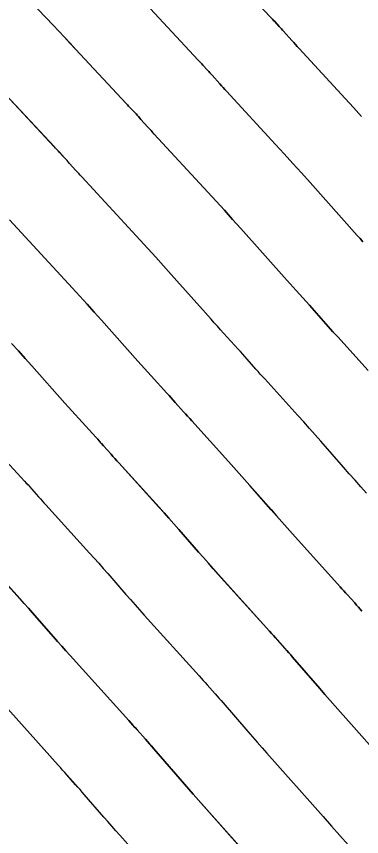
# Model space of a CAD drawing. Extents: x 954385 to 988206, y 1868364 to 1924553.
# Drawn here: x 955974.29 to 955986.85, y 1922907.52 to 1922937.41 of the extents above; entities that cross this region are included whole.
import ezdxf

# ---------------------------------------------------------------- set-up
doc = ezdxf.new("R2010")
doc.units = 0
for name, color, linetype in [('1', 7, 'Continuous'), ('Default', 7, 'Continuous'), ('Ex_Major Contours', 7, 'Continuous'), ('Ex_Minor Contours', 7, 'Continuous')]:
    doc.layers.add(name, color=color, linetype=linetype)

msp = doc.modelspace()

# ---------------------------------------------------------------- linework, layer by layer
at = {"layer": '1'}
for points in [[(955986.853, 1922933.766), (955986.553, 1922934.095), (955986.253, 1922934.423), (955984.575, 1922936.245), (955984.51, 1922936.316), (955984.445, 1922936.387), (955984.381, 1922936.458), (955984.316, 1922936.53), (955984.011, 1922936.871), (955983.971, 1922936.916), (955983.931, 1922936.96), (955983.891, 1922937.004), (955983.85, 1922937.047), (955983.688, 1922937.222), (955983.648, 1922937.266), (955983.607, 1922937.309), (955983.566, 1922937.353), (955983.526, 1922937.397), (955981.862, 1922939.18)], [(955974.805, 1922937.96), (955975.624, 1922937.089), (955975.829, 1922936.871), (955976.033, 1922936.653), (955976.237, 1922936.435), (955976.441, 1922936.217), (955978.282, 1922934.243), (955978.327, 1922934.195), (955978.372, 1922934.146), (955978.417, 1922934.098), (955978.462, 1922934.05), (955978.641, 1922933.856), (955978.686, 1922933.808), (955978.73, 1922933.759), (955978.775, 1922933.71), (955978.819, 1922933.661), (955979.073, 1922933.377), (955979.13, 1922933.314), (955979.187, 1922933.25), (955979.245, 1922933.187), (955979.303, 1922933.124), (955981.248, 1922931.011), (955981.552, 1922930.68), (955981.855, 1922930.347), (955982.156, 1922930.013), (955982.455, 1922929.678), (955984.031, 1922927.905), (955984.139, 1922927.783), (955984.248, 1922927.662), (955984.358, 1922927.541), (955984.467, 1922927.42), (955984.953, 1922926.889), (955985.04, 1922926.793), (955985.126, 1922926.697), (955985.212, 1922926.601), (955985.298, 1922926.504), (955985.639, 1922926.115), (955985.724, 1922926.018), (955985.81, 1922925.922), (955985.897, 1922925.826), (955985.983, 1922925.73), (955987.09, 1922924.511)], [(955979.152, 1922937.699), (955980.904, 1922935.82), (955980.947, 1922935.774), (955980.99, 1922935.728), (955981.032, 1922935.682), (955981.075, 1922935.636), (955981.246, 1922935.452), (955981.288, 1922935.406), (955981.331, 1922935.359), (955981.373, 1922935.313), (955981.415, 1922935.266), (955981.695, 1922934.954), (955981.755, 1922934.886), (955981.816, 1922934.819), (955981.878, 1922934.752), (955981.939, 1922934.685), (955983.721, 1922932.749), (955984.038, 1922932.403), (955984.354, 1922932.056), (955984.667, 1922931.708), (955984.98, 1922931.358), (955986.691, 1922929.433), (955986.794, 1922929.318), (955986.897, 1922929.203)], [(955987.03, 1922920.041), (955986.821, 1922920.275), (955986.612, 1922920.509), (955986.404, 1922920.745), (955986.197, 1922920.981), (955985.372, 1922921.928), (955985.165, 1922922.165), (955984.956, 1922922.4), (955984.747, 1922922.634), (955984.536, 1922922.867), (955983.326, 1922924.2), (955983.245, 1922924.29), (955983.164, 1922924.38), (955983.083, 1922924.471), (955983.003, 1922924.562), (955982.683, 1922924.926), (955982.603, 1922925.017), (955982.522, 1922925.107), (955982.441, 1922925.197), (955982.36, 1922925.287), (955981.83, 1922925.867), (955981.715, 1922925.994), (955981.6, 1922926.121), (955981.485, 1922926.248), (955981.371, 1922926.376), (955979.919, 1922928.01), (955979.638, 1922928.325), (955979.356, 1922928.638), (955979.072, 1922928.95), (955978.788, 1922929.261), (955976.667, 1922931.564), (955976.613, 1922931.623), (955976.559, 1922931.682), (955976.505, 1922931.742), (955976.451, 1922931.801), (955976.223, 1922932.056), (955976.176, 1922932.108), (955976.13, 1922932.159), (955976.083, 1922932.21), (955976.036, 1922932.261), (955975.849, 1922932.464), (955975.802, 1922932.514), (955975.754, 1922932.565), (955975.707, 1922932.615), (955975.66, 1922932.666), (955973.731, 1922934.735)], [(955974.031, 1922930.003), (955976.327, 1922927.51), (955976.593, 1922927.22), (955976.857, 1922926.929), (955977.12, 1922926.637), (955977.382, 1922926.343), (955978.711, 1922924.848), (955978.831, 1922924.714), (955978.951, 1922924.58), (955979.072, 1922924.447), (955979.192, 1922924.314), (955979.767, 1922923.685), (955979.843, 1922923.601), (955979.919, 1922923.517), (955979.994, 1922923.433), (955980.069, 1922923.348), (955980.367, 1922923.008), (955980.442, 1922922.924), (955980.517, 1922922.839), (955980.593, 1922922.755), (955980.668, 1922922.671), (955982.006, 1922921.197), (955982.203, 1922920.98), (955982.398, 1922920.761), (955982.593, 1922920.542), (955982.786, 1922920.322), (955983.556, 1922919.438), (955983.749, 1922919.217), (955983.943, 1922918.997), (955984.138, 1922918.778), (955984.333, 1922918.56), (955986.069, 1922916.632), (955986.136, 1922916.557), (955986.203, 1922916.483), (955986.269, 1922916.409), (955986.336, 1922916.335), (955986.602, 1922916.038), (955986.668, 1922915.963), (955986.734, 1922915.888), (955986.8, 1922915.813), (955986.865, 1922915.738)], [(955974.113, 1922925.49), (955974.358, 1922925.22), (955974.603, 1922924.948), (955974.846, 1922924.676), (955976.052, 1922923.319), (955976.177, 1922923.179), (955976.302, 1922923.039), (955976.428, 1922922.9), (955976.555, 1922922.761), (955977.174, 1922922.083), (955977.245, 1922922.005), (955977.315, 1922921.927), (955977.385, 1922921.849), (955977.454, 1922921.77), (955977.731, 1922921.455), (955977.801, 1922921.376), (955977.87, 1922921.298), (955977.941, 1922921.22), (955978.011, 1922921.142), (955979.477, 1922919.528), (955979.659, 1922919.326), (955979.84, 1922919.123), (955980.021, 1922918.919), (955980.2, 1922918.715), (955980.915, 1922917.894), (955981.094, 1922917.689), (955981.274, 1922917.485), (955981.455, 1922917.282), (955981.637, 1922917.079), (955983.504, 1922915.005), (955983.574, 1922914.927), (955983.644, 1922914.849), (955983.714, 1922914.772), (955983.783, 1922914.694), (955984.062, 1922914.382), (955984.132, 1922914.304), (955984.201, 1922914.226), (955984.27, 1922914.147), (955984.338, 1922914.068), (955985.326, 1922912.922), (955985.514, 1922912.705), (955985.703, 1922912.488), (955985.892, 1922912.273), (955986.082, 1922912.058), (955987.916, 1922909.993)], [(955973.918, 1922921.208), (955974.581, 1922920.481), (955974.647, 1922920.409), (955974.711, 1922920.337), (955974.776, 1922920.265), (955974.84, 1922920.192), (955975.095, 1922919.901), (955975.16, 1922919.829), (955975.224, 1922919.756), (955975.289, 1922919.684), (955975.354, 1922919.612), (955976.947, 1922917.858), (955977.115, 1922917.672), (955977.282, 1922917.484), (955977.449, 1922917.296), (955977.614, 1922917.108), (955978.274, 1922916.35), (955978.439, 1922916.162), (955978.606, 1922915.973), (955978.772, 1922915.786), (955978.94, 1922915.599), (955980.939, 1922913.378), (955981.012, 1922913.297), (955981.085, 1922913.216), (955981.158, 1922913.134), (955981.231, 1922913.053), (955981.523, 1922912.727), (955981.595, 1922912.645), (955981.668, 1922912.563), (955981.74, 1922912.481), (955981.811, 1922912.398), (955982.706, 1922911.36), (955982.879, 1922911.16), (955983.053, 1922910.96), (955983.228, 1922910.761), (955983.404, 1922910.563), (955985.456, 1922908.253), (955985.759, 1922907.91), (955986.06, 1922907.565), (955986.36, 1922907.219)], [(955982.995, 1922906.513), (955980.725, 1922909.068), (955980.564, 1922909.249), (955980.404, 1922909.432), (955980.245, 1922909.615), (955980.086, 1922909.798), (955979.284, 1922910.728), (955979.21, 1922910.814), (955979.135, 1922910.9), (955979.059, 1922910.986), (955978.983, 1922911.071), (955978.678, 1922911.412), (955978.602, 1922911.497), (955978.526, 1922911.582), (955978.45, 1922911.667), (955978.373, 1922911.752), (955976.243, 1922914.118), (955976.09, 1922914.289), (955975.937, 1922914.461), (955975.785, 1922914.634), (955975.633, 1922914.807), (955975.028, 1922915.501), (955974.877, 1922915.674), (955974.724, 1922915.846), (955974.571, 1922916.017), (955974.417, 1922916.188), (955972.696, 1922918.083)], [(955980.535, 1922904.772), (955978.047, 1922907.573), (955977.901, 1922907.738), (955977.755, 1922907.903), (955977.61, 1922908.07), (955977.466, 1922908.236), (955976.758, 1922909.058), (955976.68, 1922909.148), (955976.601, 1922909.238), (955976.523, 1922909.327), (955976.443, 1922909.416), (955976.126, 1922909.771), (955976.047, 1922909.859), (955975.967, 1922909.948), (955975.888, 1922910.037), (955975.808, 1922910.125), (955973.547, 1922912.637)]]:
    msp.add_lwpolyline(points, dxfattribs=at)
at = {"layer": 'Default'}
msp.add_arc((955068.332, 1922107.114), 1145.916, 31.460692, 46.414195, dxfattribs=at)
at = {"layer": 'Ex_Major Contours'}
for points in [[(955986.897, 1922929.203), (955986.794, 1922929.318), (955986.691, 1922929.433), (955984.979, 1922931.358), (955984.667, 1922931.708), (955984.353, 1922932.056), (955984.038, 1922932.403), (955983.721, 1922932.749), (955981.939, 1922934.685), (955981.877, 1922934.752), (955981.816, 1922934.819), (955981.755, 1922934.886), (955981.694, 1922934.954), (955981.414, 1922935.266), (955981.372, 1922935.313), (955981.33, 1922935.359), (955981.288, 1922935.406), (955981.245, 1922935.452), (955981.074, 1922935.635), (955981.032, 1922935.681), (955980.989, 1922935.727), (955980.946, 1922935.773), (955980.903, 1922935.819), (955979.151, 1922937.698)], [(955973.918, 1922921.208), (955974.581, 1922920.481), (955974.647, 1922920.41), (955974.711, 1922920.338), (955974.776, 1922920.265), (955974.84, 1922920.193), (955975.096, 1922919.902), (955975.16, 1922919.829), (955975.224, 1922919.757), (955975.289, 1922919.684), (955975.354, 1922919.613), (955976.946, 1922917.858), (955977.115, 1922917.671), (955977.282, 1922917.484), (955977.448, 1922917.296), (955977.614, 1922917.107), (955978.273, 1922916.35), (955978.439, 1922916.161), (955978.605, 1922915.973), (955978.772, 1922915.785), (955978.939, 1922915.599), (955980.939, 1922913.379), (955981.012, 1922913.297), (955981.085, 1922913.216), (955981.158, 1922913.135), (955981.231, 1922913.053), (955981.523, 1922912.727), (955981.596, 1922912.645), (955981.668, 1922912.563), (955981.74, 1922912.481), (955981.812, 1922912.398), (955982.707, 1922911.36), (955982.88, 1922911.16), (955983.054, 1922910.96), (955983.229, 1922910.761), (955983.404, 1922910.563), (955985.456, 1922908.253), (955985.759, 1922907.91), (955986.061, 1922907.565), (955986.36, 1922907.219)]]:
    msp.add_lwpolyline(points, dxfattribs=at)
at = {"layer": 'Ex_Minor Contours'}
for points in [[(955981.861, 1922939.18), (955983.525, 1922937.396), (955983.566, 1922937.352), (955983.606, 1922937.309), (955983.647, 1922937.265), (955983.687, 1922937.222), (955983.85, 1922937.047), (955983.89, 1922937.003), (955983.93, 1922936.959), (955983.97, 1922936.915), (955984.01, 1922936.871), (955984.316, 1922936.53), (955984.38, 1922936.459), (955984.445, 1922936.387), (955984.51, 1922936.316), (955984.575, 1922936.245), (955986.253, 1922934.423), (955986.553, 1922934.095), (955986.852, 1922933.766)], [(955987.09, 1922924.511), (955985.983, 1922925.73), (955985.897, 1922925.826), (955985.81, 1922925.922), (955985.725, 1922926.019), (955985.639, 1922926.115), (955985.298, 1922926.504), (955985.212, 1922926.601), (955985.126, 1922926.697), (955985.04, 1922926.793), (955984.953, 1922926.889), (955984.468, 1922927.42), (955984.358, 1922927.541), (955984.249, 1922927.662), (955984.14, 1922927.783), (955984.031, 1922927.905), (955982.455, 1922929.678), (955982.156, 1922930.013), (955981.855, 1922930.347), (955981.552, 1922930.68), (955981.248, 1922931.012), (955979.303, 1922933.125), (955979.245, 1922933.188), (955979.187, 1922933.251), (955979.13, 1922933.314), (955979.073, 1922933.378), (955978.818, 1922933.661), (955978.774, 1922933.71), (955978.73, 1922933.759), (955978.685, 1922933.808), (955978.641, 1922933.856), (955978.461, 1922934.049), (955978.416, 1922934.098), (955978.371, 1922934.146), (955978.326, 1922934.194), (955978.281, 1922934.242), (955976.44, 1922936.217), (955976.236, 1922936.435), (955976.032, 1922936.653), (955975.828, 1922936.871), (955975.623, 1922937.089), (955974.804, 1922937.959)], [(955987.03, 1922920.041), (955986.82, 1922920.274), (955986.611, 1922920.509), (955986.403, 1922920.745), (955986.196, 1922920.981), (955985.371, 1922921.928), (955985.164, 1922922.164), (955984.956, 1922922.4), (955984.747, 1922922.634), (955984.536, 1922922.867), (955983.326, 1922924.2), (955983.245, 1922924.29), (955983.164, 1922924.381), (955983.083, 1922924.471), (955983.003, 1922924.562), (955982.683, 1922924.926), (955982.603, 1922925.017), (955982.522, 1922925.107), (955982.441, 1922925.197), (955982.36, 1922925.287), (955981.83, 1922925.867), (955981.715, 1922925.994), (955981.6, 1922926.121), (955981.485, 1922926.249), (955981.371, 1922926.376), (955979.919, 1922928.011), (955979.638, 1922928.325), (955979.356, 1922928.638), (955979.072, 1922928.95), (955978.788, 1922929.261), (955976.667, 1922931.564), (955976.613, 1922931.623), (955976.559, 1922931.682), (955976.505, 1922931.742), (955976.451, 1922931.801), (955976.223, 1922932.057), (955976.176, 1922932.108), (955976.13, 1922932.159), (955976.083, 1922932.21), (955976.036, 1922932.261), (955975.848, 1922932.463), (955975.801, 1922932.514), (955975.754, 1922932.564), (955975.707, 1922932.615), (955975.66, 1922932.665), (955973.73, 1922934.735)], [(955986.865, 1922915.738), (955986.8, 1922915.814), (955986.734, 1922915.889), (955986.669, 1922915.963), (955986.602, 1922916.038), (955986.336, 1922916.335), (955986.27, 1922916.409), (955986.203, 1922916.484), (955986.136, 1922916.558), (955986.07, 1922916.632), (955984.333, 1922918.56), (955984.137, 1922918.778), (955983.942, 1922918.997), (955983.748, 1922919.217), (955983.555, 1922919.437), (955982.785, 1922920.321), (955982.592, 1922920.542), (955982.398, 1922920.761), (955982.203, 1922920.98), (955982.006, 1922921.197), (955980.669, 1922922.671), (955980.593, 1922922.755), (955980.517, 1922922.839), (955980.442, 1922922.924), (955980.367, 1922923.009), (955980.069, 1922923.348), (955979.994, 1922923.433), (955979.919, 1922923.517), (955979.843, 1922923.602), (955979.767, 1922923.685), (955979.193, 1922924.314), (955979.072, 1922924.447), (955978.951, 1922924.58), (955978.831, 1922924.714), (955978.712, 1922924.848), (955977.382, 1922926.343), (955977.12, 1922926.637), (955976.857, 1922926.929), (955976.593, 1922927.22), (955976.327, 1922927.51), (955974.031, 1922930.004)], [(955987.917, 1922909.993), (955986.083, 1922912.058), (955985.892, 1922912.273), (955985.703, 1922912.488), (955985.514, 1922912.705), (955985.326, 1922912.922), (955984.339, 1922914.068), (955984.27, 1922914.147), (955984.201, 1922914.226), (955984.132, 1922914.304), (955984.063, 1922914.382), (955983.784, 1922914.694), (955983.714, 1922914.772), (955983.644, 1922914.85), (955983.574, 1922914.928), (955983.504, 1922915.005), (955981.636, 1922917.079), (955981.454, 1922917.282), (955981.273, 1922917.485), (955981.093, 1922917.689), (955980.914, 1922917.894), (955980.199, 1922918.714), (955980.02, 1922918.919), (955979.84, 1922919.123), (955979.659, 1922919.325), (955979.476, 1922919.527), (955978.011, 1922921.142), (955977.941, 1922921.22), (955977.871, 1922921.298), (955977.801, 1922921.376), (955977.731, 1922921.455), (955977.454, 1922921.77), (955977.385, 1922921.849), (955977.315, 1922921.928), (955977.245, 1922922.006), (955977.174, 1922922.083), (955976.555, 1922922.761), (955976.429, 1922922.9), (955976.303, 1922923.039), (955976.177, 1922923.179), (955976.052, 1922923.32), (955974.846, 1922924.676), (955974.603, 1922924.949), (955974.358, 1922925.22), (955974.113, 1922925.49)], [(955972.696, 1922918.083), (955974.416, 1922916.188), (955974.57, 1922916.017), (955974.724, 1922915.846), (955974.876, 1922915.673), (955975.028, 1922915.5), (955975.632, 1922914.807), (955975.784, 1922914.633), (955975.936, 1922914.461), (955976.089, 1922914.289), (955976.242, 1922914.118), (955978.374, 1922911.752), (955978.45, 1922911.667), (955978.526, 1922911.582), (955978.603, 1922911.497), (955978.679, 1922911.412), (955978.984, 1922911.072), (955979.06, 1922910.986), (955979.135, 1922910.901), (955979.21, 1922910.815), (955979.285, 1922910.728), (955980.087, 1922909.798), (955980.245, 1922909.615), (955980.405, 1922909.432), (955980.565, 1922909.249), (955980.726, 1922909.068), (955982.996, 1922906.512)], [(955980.535, 1922904.772), (955978.047, 1922907.573), (955977.901, 1922907.738), (955977.756, 1922907.904), (955977.611, 1922908.07), (955977.467, 1922908.237), (955976.758, 1922909.058), (955976.681, 1922909.148), (955976.602, 1922909.238), (955976.523, 1922909.327), (955976.444, 1922909.416), (955976.127, 1922909.771), (955976.047, 1922909.86), (955975.968, 1922909.948), (955975.888, 1922910.037), (955975.808, 1922910.125), (955973.546, 1922912.637)]]:
    msp.add_lwpolyline(points, dxfattribs=at)

doc.saveas('drawing.dxf')
